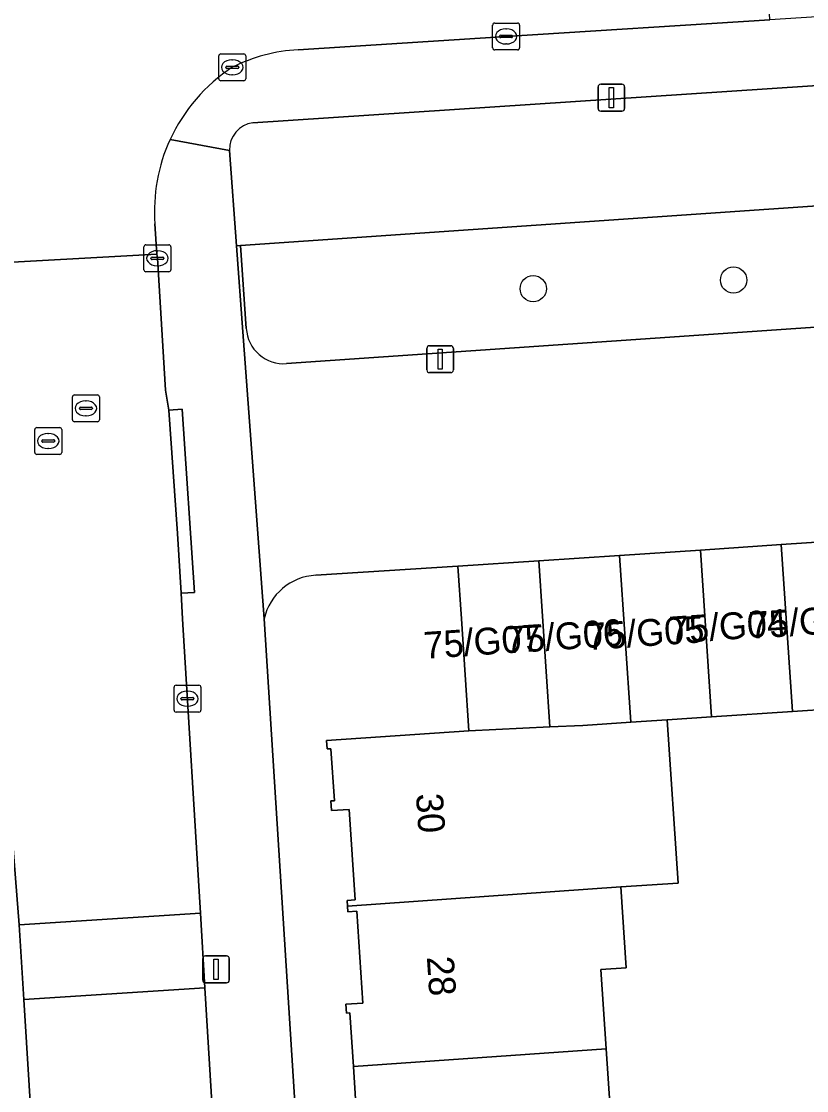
# Model space of a CAD drawing. Extents: x 159680 to 160786, y 387323 to 388340.
# Drawn here: x 160217.9 to 160247.11, y 387982.44 to 388022.23 of the extents above; entities that cross this region are included whole.
import ezdxf

# ---------------------------------------------------------------- set-up
doc = ezdxf.new("R2010")
doc.units = 0
for name, color, linetype in [('IMGEO_Boom', 7, 'Continuous'), ('IMGEO_Erf', 7, 'Continuous'), ('IMGEO_Groenvoorziening', 7, 'Continuous'), ('IMGEO_Kolk', 7, 'Continuous'), ('IMGEO_Lichtmast', 7, 'Continuous'), ('IMGEO_Pand', 7, 'Continuous'), ('IMGEO_Pand_nummerreeks', 7, 'Continuous'), ('IMGEO_Rijbaan_lokaal_open', 7, 'Continuous'), ('IMGEO_Rioolput', 7, 'Continuous'), ('IMGEO_Voetpad_open', 7, 'Continuous')]:
    doc.layers.add(name, color=color, linetype=linetype)

msp = doc.modelspace()

# ---------------------------------------------------------------- linework, layer by layer
at = {"layer": 'IMGEO_Boom'}
for centre in [(160244.393, 388012.606), (160236.941, 388012.284)]:
    msp.add_circle(centre, 0.489, dxfattribs=at)
at = {"layer": 'IMGEO_Erf'}
for points in [[(160230.384, 387981.325), (160230.25, 387983.33), (160230.116, 387985.333), (160229.996, 387985.325), (160229.975, 387985.65), (160230.602, 387985.692), (160230.374, 387989.117), (160230.044, 387989.095), (160230.03, 387989.302), (160230.016, 387989.512), (160230.315, 387989.532), (160230.09, 387992.905), (160229.437, 387992.862), (160229.413, 387993.217), (160229.545, 387993.226), (160229.416, 387995.163), (160229.278, 387995.154), (160229.257, 387995.474), (160234.546, 387995.827), (160234.267, 388000), (160234.137, 388001.955), (160228.848, 388001.619)], [(160226.932, 388000), (160229.423, 387960.673)], [(160254.01, 387979.936), (160253.733, 387984.981), (160253.407, 387990.946), (160253.15, 387995.634), (160255.522, 387995.764), (160255.446, 387997.143), (160252.598, 387996.953), (160249.59, 387996.752), (160246.582, 387996.551), (160243.575, 387996.35), (160241.923, 387996.24), (160242.33, 387990.159), (160240.198, 387990.017), (160240.399, 387987.008), (160239.457, 387986.945), (160239.654, 387983.991), (160239.875, 387980.683)]]:
    msp.add_lwpolyline(points, dxfattribs=at)
msp.add_arc((160228.96, 387999.544), 2.078, 93.0767, 167.3183, dxfattribs=at)
at = {"layer": 'IMGEO_Groenvoorziening'}
for points in [[(160253.145, 388020.22), (160226.516, 388018.457)], [(160225.642, 388017.43), (160225.905, 388013.879), (160226.057, 388013.889), (160254.358, 388015.843), (160254.169, 388019.245)], [(160254.641, 388012.525), (160254.358, 388015.843), (160226.057, 388013.889), (160226.265, 388010.798)], [(160227.762, 388009.496), (160253.569, 388011.278)], [(160218.682, 387974.632), (160217.994, 387985.826), (160217.822, 387988.611), (160216.919, 387999.976), (160216.805, 388000.906)]]:
    msp.add_lwpolyline(points, dxfattribs=at)
for centre, radius, start, end in [((160226.639, 388017.467), 0.998, 97.1043, 182.0986), ((160227.662, 388010.892), 1.4, 183.859, 274.1115)]:
    msp.add_arc(centre, radius, start, end, dxfattribs=at)
at = {"layer": 'IMGEO_Kolk'}
for p, q in [((160235.432, 388021.245), (160235.432, 388022.097)), ((160235.507, 388022.171), (160236.359, 388022.171)), ((160235.92, 388021.951), (160235.945, 388021.951)), ((160236.433, 388022.097), (160236.433, 388021.245)), ((160235.691, 388021.665), (160235.691, 388021.677)), ((160236.129, 388021.628), (160235.731, 388021.628)), ((160235.734, 388021.714), (160236.132, 388021.714)), ((160236.175, 388021.677), (160236.175, 388021.665)), ((160236.359, 388021.171), (160235.507, 388021.171)), ((160235.943, 388021.391), (160235.918, 388021.391)), ((160225.245, 388020.096), (160225.245, 388020.948)), ((160225.32, 388021.022), (160226.172, 388021.022)), ((160225.733, 388020.802), (160225.758, 388020.802)), ((160226.246, 388020.948), (160226.246, 388020.096)), ((160225.504, 388020.516), (160225.504, 388020.528)), ((160225.942, 388020.479), (160225.544, 388020.479)), ((160225.547, 388020.565), (160225.945, 388020.565)), ((160225.756, 388020.242), (160225.731, 388020.242)), ((160225.988, 388020.528), (160225.988, 388020.516)), ((160226.172, 388020.022), (160225.32, 388020.022)), ((160222.536, 388013.916), (160223.388, 388013.916)), ((160222.461, 388012.99), (160222.461, 388013.842)), ((160222.949, 388013.696), (160222.974, 388013.696)), ((160223.462, 388013.842), (160223.462, 388012.99)), ((160222.72, 388013.41), (160222.72, 388013.422)), ((160223.158, 388013.373), (160222.76, 388013.373)), ((160222.763, 388013.459), (160223.161, 388013.459)), ((160222.972, 388013.136), (160222.947, 388013.136)), ((160223.204, 388013.422), (160223.204, 388013.41)), ((160223.388, 388012.916), (160222.536, 388012.916)), ((160223.579, 387996.597), (160223.579, 387997.449)), ((160223.654, 387997.523), (160224.506, 387997.523)), ((160224.067, 387997.303), (160224.092, 387997.303)), ((160224.58, 387997.449), (160224.58, 387996.597)), ((160223.838, 387997.017), (160223.838, 387997.029)), ((160224.276, 387996.98), (160223.878, 387996.98)), ((160223.881, 387997.066), (160224.279, 387997.066)), ((160224.322, 387997.029), (160224.322, 387997.017)), ((160224.506, 387996.523), (160223.654, 387996.523)), ((160224.09, 387996.743), (160224.065, 387996.743))]:
    msp.add_line(p, q, dxfattribs=at)
for points in [[(160235.432, 388021.245), (160235.432, 388022.097)], [(160235.507, 388022.171), (160236.359, 388022.171)], [(160236.433, 388022.097), (160236.433, 388021.245)], [(160236.359, 388021.171), (160235.507, 388021.171)], [(160225.245, 388020.096), (160225.245, 388020.948)], [(160225.32, 388021.022), (160226.172, 388021.022)], [(160226.246, 388020.948), (160226.246, 388020.096)], [(160226.172, 388020.022), (160225.32, 388020.022)], [(160222.536, 388013.916), (160223.388, 388013.916)], [(160222.461, 388012.99), (160222.461, 388013.842)], [(160223.462, 388013.842), (160223.462, 388012.99)], [(160223.388, 388012.916), (160222.536, 388012.916)], [(160223.579, 387996.597), (160223.579, 387997.449)], [(160223.654, 387997.523), (160224.506, 387997.523)], [(160224.58, 387997.449), (160224.58, 387996.597)], [(160224.506, 387996.523), (160223.654, 387996.523)]]:
    msp.add_lwpolyline(points, dxfattribs=at)
for centre, radius, start, end in [((160235.509, 388022.095), 0.0765, 91.552, 178.448), ((160235.509, 388022.095), 0.0765, 91.552, 178.448), ((160236.357, 388022.095), 0.0765, 1.552, 88.448), ((160236.357, 388022.095), 0.0765, 1.552, 88.448), ((160235.731, 388021.674), 0.0403, 85.8775, 175.7526), ((160235.728, 388021.664), 0.0366, 178.938, 274.7102), ((160236.132, 388021.671), 0.043, 264.8664, 352.4533), ((160236.136, 388021.676), 0.0386, 1.7309, 96.639), ((160235.509, 388021.247), 0.0765, 181.552, 268.448), ((160235.509, 388021.247), 0.0765, 181.552, 268.448), ((160236.357, 388021.247), 0.0765, 271.552, 358.448), ((160236.357, 388021.247), 0.0765, 271.552, 358.448), ((160225.322, 388020.946), 0.0765, 91.552, 178.448), ((160225.322, 388020.946), 0.0765, 91.552, 178.448), ((160226.17, 388020.946), 0.0765, 1.552, 88.448), ((160226.17, 388020.946), 0.0765, 1.552, 88.448), ((160225.544, 388020.525), 0.0403, 85.8775, 175.7526), ((160225.541, 388020.515), 0.0366, 178.938, 274.7102), ((160225.945, 388020.522), 0.043, 264.8664, 352.4533), ((160225.949, 388020.527), 0.0386, 1.7309, 96.639), ((160225.322, 388020.098), 0.0765, 181.552, 268.448), ((160225.322, 388020.098), 0.0765, 181.552, 268.448), ((160226.17, 388020.098), 0.0765, 271.552, 358.448), ((160226.17, 388020.098), 0.0765, 271.552, 358.448), ((160222.538, 388013.84), 0.0765, 91.552, 178.448), ((160222.538, 388013.84), 0.0765, 91.552, 178.448), ((160223.386, 388013.84), 0.0765, 1.552, 88.448), ((160223.386, 388013.84), 0.0765, 1.552, 88.448), ((160222.76, 388013.419), 0.0403, 85.8775, 175.7526), ((160222.757, 388013.409), 0.0366, 178.938, 274.7102), ((160223.161, 388013.416), 0.043, 264.8664, 352.4533), ((160223.165, 388013.421), 0.0386, 1.7309, 96.639), ((160222.538, 388012.992), 0.0765, 181.552, 268.448), ((160222.538, 388012.992), 0.0765, 181.552, 268.448), ((160223.386, 388012.992), 0.0765, 271.552, 358.448), ((160223.386, 388012.992), 0.0765, 271.552, 358.448), ((160223.656, 387997.447), 0.0765, 91.552, 178.448), ((160223.656, 387997.447), 0.0765, 91.552, 178.448), ((160224.504, 387997.447), 0.0765, 1.552, 88.448), ((160224.504, 387997.447), 0.0765, 1.552, 88.448), ((160223.878, 387997.026), 0.0403, 85.8775, 175.7526), ((160223.875, 387997.016), 0.0366, 178.938, 274.7102), ((160224.279, 387997.023), 0.043, 264.8664, 352.4533), ((160224.283, 387997.028), 0.0386, 1.7309, 96.639), ((160223.656, 387996.599), 0.0765, 181.552, 268.448), ((160223.656, 387996.599), 0.0765, 181.552, 268.448), ((160224.504, 387996.599), 0.0765, 271.552, 358.448), ((160224.504, 387996.599), 0.0765, 271.552, 358.448)]:
    msp.add_arc(centre, radius, start, end, dxfattribs=at)
for centre, major_axis, ratio, start_param, end_param in [((160235.919, 388021.671), (-0.387, 0.002), 0.722429, 4.712389, 7.853982), ((160235.944, 388021.671), (-0.39, 0.002), 0.717154, 1.570796, 4.712389), ((160225.732, 388020.522), (-0.387, 0.002), 0.722429, 4.712389, 7.853982), ((160225.757, 388020.522), (-0.39, 0.002), 0.717154, 1.570796, 4.712389), ((160222.948, 388013.416), (-0.387, 0.002), 0.722429, 4.712389, 7.853982), ((160222.973, 388013.416), (-0.39, 0.002), 0.717154, 1.570796, 4.712389), ((160224.066, 387997.023), (-0.387, 0.002), 0.722429, 4.712389, 7.853982), ((160224.091, 387997.023), (-0.39, 0.002), 0.717154, 1.570796, 4.712389)]:
    msp.add_ellipse(centre, major_axis=major_axis, ratio=ratio, start_param=start_param, end_param=end_param, dxfattribs=at)
at = {"layer": 'IMGEO_Lichtmast'}
for p, q in [((160239.451, 388019.891), (160240.241, 388019.891)), ((160240.241, 388019.891), (160239.451, 388019.891)), ((160239.351, 388018.991), (160239.351, 388019.791)), ((160239.351, 388019.791), (160239.351, 388018.991)), ((160240.341, 388019.791), (160240.341, 388018.991)), ((160240.341, 388018.991), (160240.341, 388019.791)), ((160240.241, 388018.891), (160239.451, 388018.891)), ((160239.451, 388018.891), (160240.241, 388018.891)), ((160232.983, 388009.259), (160232.983, 388010.059)), ((160232.983, 388010.059), (160232.983, 388009.259)), ((160233.083, 388010.159), (160233.873, 388010.159)), ((160233.873, 388010.159), (160233.083, 388010.159)), ((160233.973, 388010.059), (160233.973, 388009.259)), ((160233.973, 388009.259), (160233.973, 388010.059)), ((160233.873, 388009.159), (160233.083, 388009.159)), ((160233.083, 388009.159), (160233.873, 388009.159)), ((160224.645, 387986.549), (160224.645, 387987.349)), ((160224.645, 387987.349), (160224.645, 387986.549)), ((160224.745, 387987.449), (160225.535, 387987.449)), ((160225.535, 387987.449), (160224.745, 387987.449)), ((160225.635, 387987.349), (160225.635, 387986.549)), ((160225.635, 387986.549), (160225.635, 387987.349)), ((160225.535, 387986.449), (160224.745, 387986.449)), ((160224.745, 387986.449), (160225.535, 387986.449))]:
    msp.add_line(p, q, dxfattribs=at)
for points in [[(160239.771, 388019.766), (160239.921, 388019.766), (160239.921, 388019.016), (160239.771, 388019.016), (160239.771, 388019.766)], [(160233.403, 388010.034), (160233.553, 388010.034), (160233.553, 388009.284), (160233.403, 388009.284), (160233.403, 388010.034)], [(160225.065, 387987.324), (160225.215, 387987.324), (160225.215, 387986.574), (160225.065, 387986.574), (160225.065, 387987.324)]]:
    msp.add_lwpolyline(points, dxfattribs=at)
for centre, start, end in [((160239.451, 388019.791), 90, 180), ((160239.451, 388019.791), 90, 180), ((160240.241, 388019.791), 0, 90), ((160240.241, 388019.791), 360, 90), ((160239.451, 388018.991), 180, 270), ((160239.451, 388018.991), 180, 270), ((160240.241, 388018.991), 270, 0), ((160240.241, 388018.991), 270, 0), ((160233.083, 388010.059), 90, 180), ((160233.083, 388010.059), 90, 180), ((160233.873, 388010.059), 0, 90), ((160233.873, 388010.059), 360, 90), ((160233.083, 388009.259), 180, 270), ((160233.083, 388009.259), 180, 270), ((160233.873, 388009.259), 270, 0), ((160233.873, 388009.259), 270, 0), ((160224.745, 387987.349), 90, 180), ((160224.745, 387987.349), 90, 180), ((160225.535, 387987.349), 0, 90), ((160225.535, 387987.349), 360, 90), ((160224.745, 387986.549), 180, 270), ((160224.745, 387986.549), 180, 270), ((160225.535, 387986.549), 270, 0), ((160225.535, 387986.549), 270, 0)]:
    msp.add_arc(centre, 0.1, start, end, dxfattribs=at)
at = {"layer": 'IMGEO_Pand'}
for points in [[(160246.582, 387996.551), (160246.168, 388002.758), (160243.16, 388002.558), (160243.575, 387996.35)], [(160249.59, 387996.752), (160249.176, 388002.959), (160246.168, 388002.758), (160246.582, 387996.551)], [(160240.567, 387996.149), (160240.152, 388002.357), (160237.145, 388002.156), (160237.558, 387995.971), (160238.785, 387996.03)], [(160243.16, 388002.558), (160240.152, 388002.357), (160240.567, 387996.149), (160241.923, 387996.24), (160243.575, 387996.35)], [(160234.546, 387995.827), (160237.558, 387995.971), (160237.145, 388002.156), (160234.137, 388001.955), (160234.267, 388000)], [(160241.923, 387996.24), (160240.567, 387996.149), (160238.785, 387996.03), (160237.558, 387995.971), (160234.546, 387995.827), (160229.257, 387995.474), (160229.278, 387995.154), (160229.416, 387995.163), (160229.545, 387993.226), (160229.413, 387993.217), (160229.437, 387992.862), (160230.09, 387992.905), (160230.315, 387989.532), (160230.016, 387989.512), (160230.03, 387989.302), (160240.198, 387990.017), (160242.33, 387990.159)], [(160230.03, 387989.302), (160230.044, 387989.095), (160230.374, 387989.117), (160230.602, 387985.692), (160229.975, 387985.65), (160229.996, 387985.325), (160230.116, 387985.333), (160230.25, 387983.33), (160239.654, 387983.991), (160239.457, 387986.945), (160240.399, 387987.008), (160240.198, 387990.017)], [(160240.996, 387978.041), (160240.815, 387980.746), (160239.875, 387980.683), (160239.654, 387983.991), (160230.25, 387983.33), (160230.384, 387981.325), (160230.273, 387981.318), (160230.297, 387980.96), (160230.937, 387981.003), (160231.169, 387977.529), (160230.839, 387977.507), (160230.851, 387977.328)]]:
    msp.add_lwpolyline(points, close=True, dxfattribs=at)
at = {"layer": 'IMGEO_Rijbaan_lokaal_open'}
for points in [[(160228.198, 388021.177), (160235.933, 388021.671), (160245.738, 388022.293), (160245.653, 388024.011), (160245.491, 388026.537)], [(160215.87, 388015.207), (160215.995, 388013.19), (160222.934, 388013.573), (160222.869, 388014.698)]]:
    msp.add_lwpolyline(points, dxfattribs=at)
for points in [[(160223.386, 388007.765), (160223.262, 388008.511), (160222.962, 388013.416), (160222.934, 388013.573), (160215.995, 388013.19), (160216.022, 388012.936), (160216.416, 388006.696), (160216.494, 388005.84), (160216.805, 388000.906), (160216.919, 387999.976), (160217.822, 387988.611), (160224.562, 387989.047), (160223.909, 387999.789), (160223.896, 388000), (160223.839, 388000.95), (160223.703, 388003.177)], [(160217.994, 387985.826), (160224.731, 387986.263), (160224.562, 387989.047), (160217.822, 387988.611)], [(160226.342, 387958.942), (160225.2, 387978.551), (160224.731, 387986.263), (160217.994, 387985.826), (160218.682, 387974.632), (160220.722, 387942.558), (160220.879, 387940.086), (160221.302, 387933.442), (160221.586, 387928.904), (160228.383, 387929.335), (160227.707, 387940.29), (160227.701, 387940.407)]]:
    msp.add_lwpolyline(points, close=True, dxfattribs=at)
for centre, radius, start, end in [((160228.547, 388014.952), 6.235, 93.213, 116.6992), ((160229.251, 388015.166), 6.401, 123.1996, 155.3736), ((160229.241, 388015.172), 6.39, 155.3864, 184.2516)]:
    msp.add_arc(centre, radius, start, end, dxfattribs=at)
at = {"layer": 'IMGEO_Rioolput'}
for p, q in [((160219.875, 388008.329), (160220.727, 388008.329)), ((160219.8, 388007.403), (160219.8, 388008.255)), ((160220.288, 388008.109), (160220.313, 388008.109)), ((160220.801, 388008.255), (160220.801, 388007.403)), ((160220.059, 388007.823), (160220.059, 388007.835)), ((160220.497, 388007.786), (160220.099, 388007.786)), ((160220.102, 388007.872), (160220.5, 388007.872)), ((160220.311, 388007.549), (160220.286, 388007.549)), ((160220.543, 388007.835), (160220.543, 388007.823)), ((160218.474, 388007.114), (160219.326, 388007.114)), ((160220.727, 388007.329), (160219.875, 388007.329)), ((160218.399, 388006.188), (160218.399, 388007.04)), ((160218.887, 388006.894), (160218.912, 388006.894)), ((160219.4, 388007.04), (160219.4, 388006.188)), ((160218.658, 388006.608), (160218.658, 388006.62)), ((160219.096, 388006.571), (160218.698, 388006.571)), ((160218.701, 388006.657), (160219.099, 388006.657)), ((160218.91, 388006.334), (160218.885, 388006.334)), ((160219.142, 388006.62), (160219.142, 388006.608)), ((160219.326, 388006.114), (160218.474, 388006.114))]:
    msp.add_line(p, q, dxfattribs=at)
for points in [[(160219.875, 388008.329), (160220.727, 388008.329)], [(160219.8, 388007.403), (160219.8, 388008.255)], [(160220.801, 388008.255), (160220.801, 388007.403)], [(160218.474, 388007.114), (160219.326, 388007.114)], [(160220.727, 388007.329), (160219.875, 388007.329)], [(160218.399, 388006.188), (160218.399, 388007.04)], [(160219.4, 388007.04), (160219.4, 388006.188)], [(160219.326, 388006.114), (160218.474, 388006.114)]]:
    msp.add_lwpolyline(points, dxfattribs=at)
for centre, radius, start, end in [((160219.877, 388008.253), 0.0765, 91.552, 178.448), ((160219.877, 388008.253), 0.0765, 91.552, 178.448), ((160220.725, 388008.253), 0.0765, 1.552, 88.448), ((160220.725, 388008.253), 0.0765, 1.552, 88.448), ((160220.099, 388007.832), 0.0403, 85.8775, 175.7526), ((160220.096, 388007.822), 0.0366, 178.938, 274.7102), ((160220.5, 388007.829), 0.043, 264.8664, 352.4533), ((160220.504, 388007.834), 0.0386, 1.7309, 96.639), ((160218.476, 388007.038), 0.0765, 91.552, 178.448), ((160218.476, 388007.038), 0.0765, 91.552, 178.448), ((160219.324, 388007.038), 0.0765, 1.552, 88.448), ((160219.324, 388007.038), 0.0765, 1.552, 88.448), ((160219.877, 388007.405), 0.0765, 181.552, 268.448), ((160219.877, 388007.405), 0.0765, 181.552, 268.448), ((160220.725, 388007.405), 0.0765, 271.552, 358.448), ((160220.725, 388007.405), 0.0765, 271.552, 358.448), ((160218.698, 388006.617), 0.0403, 85.8775, 175.7526), ((160218.695, 388006.607), 0.0366, 178.938, 274.7102), ((160219.099, 388006.614), 0.043, 264.8664, 352.4533), ((160219.103, 388006.619), 0.0386, 1.7309, 96.639), ((160218.476, 388006.19), 0.0765, 181.552, 268.448), ((160218.476, 388006.19), 0.0765, 181.552, 268.448), ((160219.324, 388006.19), 0.0765, 271.552, 358.448), ((160219.324, 388006.19), 0.0765, 271.552, 358.448)]:
    msp.add_arc(centre, radius, start, end, dxfattribs=at)
for centre, major_axis, ratio, start_param, end_param in [((160220.287, 388007.829), (-0.387, 0.002), 0.722429, 4.712389, 7.853982), ((160220.312, 388007.829), (-0.39, 0.002), 0.717154, 1.570796, 4.712389), ((160218.886, 388006.614), (-0.387, 0.002), 0.722429, 4.712389, 7.853982), ((160218.911, 388006.614), (-0.39, 0.002), 0.717154, 1.570796, 4.712389)]:
    msp.add_ellipse(centre, major_axis=major_axis, ratio=ratio, start_param=start_param, end_param=end_param, dxfattribs=at)
at = {"layer": 'IMGEO_Voetpad_open'}
for points in [[(160343.496, 388028.444), (160342.495, 388028.403), (160342.466, 388028.402), (160339.757, 388028.241), (160339.005, 388028.206), (160339.136, 388026.242), (160308.738, 388024.292), (160255.596, 388020.929), (160255.446, 388022.909), (160245.738, 388022.293), (160235.933, 388021.671), (160228.198, 388021.177)], [(160226.516, 388018.457), (160253.145, 388020.22), (160256.577, 388020.367), (160284.336, 388022.135)], [(160226.932, 388000), (160226.142, 388010.679), (160225.905, 388013.879), (160225.642, 388017.43), (160223.432, 388017.833)], [(160223.432, 388017.833), (160225.642, 388017.43)], [(160222.869, 388014.698), (160222.934, 388013.573), (160222.962, 388013.416), (160223.262, 388008.511), (160223.386, 388007.765), (160223.884, 388007.797), (160224.337, 388000.982), (160223.839, 388000.95), (160223.896, 388000), (160223.909, 387999.789), (160224.562, 387989.047), (160224.731, 387986.263), (160225.2, 387978.551), (160226.342, 387958.942)], [(160226.265, 388010.798), (160226.057, 388013.889), (160225.905, 388013.879), (160226.142, 388010.679), (160226.932, 388000)], [(160253.569, 388011.278), (160227.762, 388009.496)], [(160228.848, 388001.619), (160234.137, 388001.955), (160237.145, 388002.156), (160240.152, 388002.357), (160243.16, 388002.558), (160246.168, 388002.758), (160249.176, 388002.959), (160252.183, 388003.16), (160255.191, 388003.361), (160256.72, 388003.522), (160256.747, 388004.88)], [(160229.423, 387960.673), (160226.932, 388000)]]:
    msp.add_lwpolyline(points, dxfattribs=at)
msp.add_lwpolyline([(160223.839, 388000.95), (160224.337, 388000.982), (160223.884, 388007.797), (160223.386, 388007.765), (160223.703, 388003.177)], close=True, dxfattribs=at)
for centre, radius, start, end in [((160228.547, 388014.952), 6.235, 93.213, 116.6992), ((160229.251, 388015.166), 6.401, 123.1996, 155.3736), ((160226.639, 388017.467), 0.998, 97.1043, 182.0986), ((160229.241, 388015.172), 6.39, 155.3864, 184.2516), ((160227.662, 388010.892), 1.4, 183.859, 274.1115), ((160228.96, 387999.544), 2.078, 93.0767, 167.3183)]:
    msp.add_arc(centre, radius, start, end, dxfattribs=at)

# ---------------------------------------------------------------- texts
at = {"layer": 'IMGEO_Pand_nummerreeks'}
for s, rotation, p in [('75/G04', 3.9495, (160242.029, 387999.074)), ('75/G03', 3.9495, (160245.005, 387999.248)), ('75/G06', 3.9495, (160235.927, 387998.702)), ('75/G05', 3.9477, (160238.953, 387998.826)), ('75/G07', 3.9495, (160232.9, 387998.504)), ('30', 273.8157, (160232.577, 387993.475)), ('28', 273.8163, (160232.982, 387987.412))]:
    msp.add_text(s, height=1, rotation=rotation, dxfattribs=at).set_placement(p)

doc.saveas('drawing.dxf')
